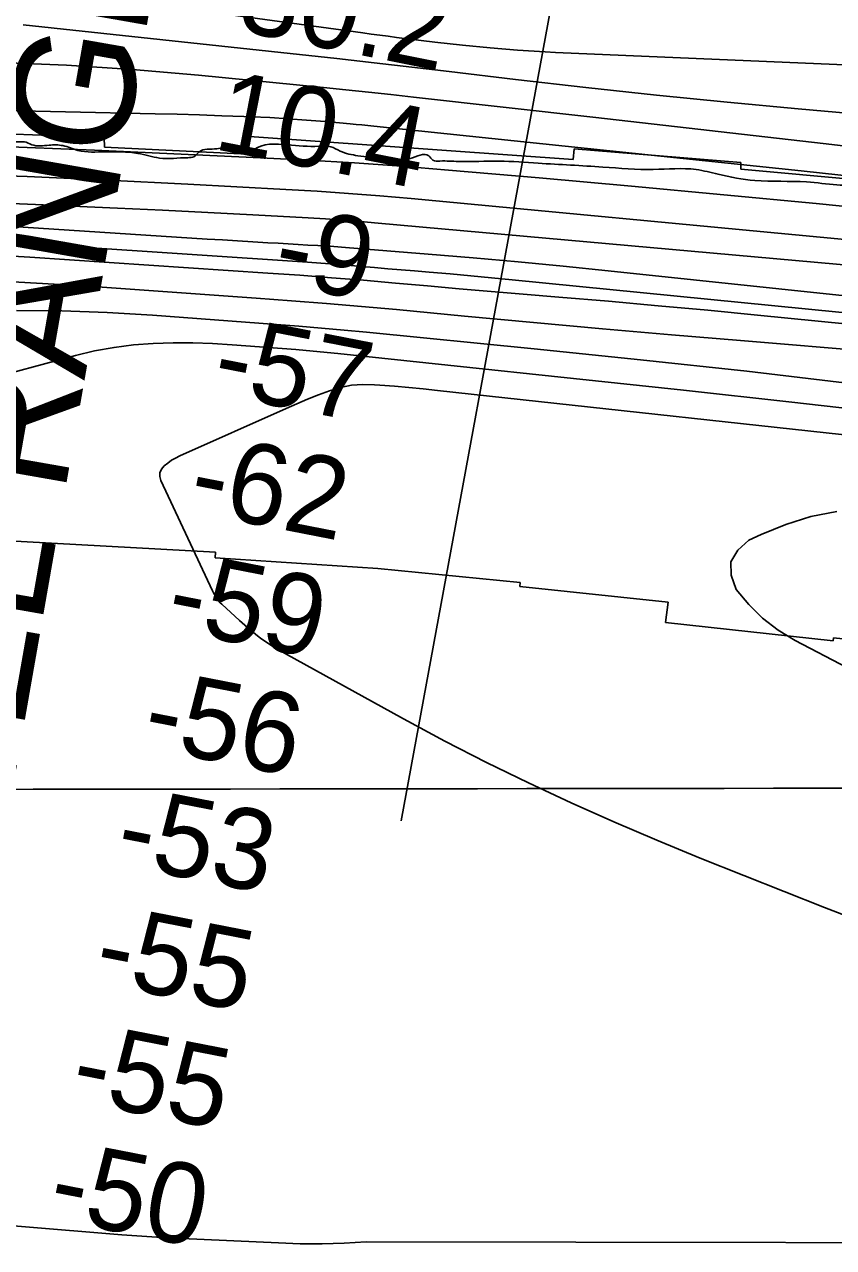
# Model space of a CAD drawing. Extents: x 3297753 to 3335611, y 652252 to 677623.
# Drawn here: x 3329002 to 3329675, y 672429 to 673447 of the extents above; entities that cross this region are included whole.
import ezdxf

# ---------------------------------------------------------------- set-up
doc = ezdxf.new("R2010")
doc.units = 0
for name, color, linetype in [('V-CHAN-NAID', 7, 'Continuous'), ('V-GRID-MAJR', 7, 'Continuous'), ('V-RIVR-EDGE', 7, 'Continuous'), ('V-RIVR-RANG', 7, 'Continuous'), ('V-RRAP-RVMT', 7, 'Continuous'), ('V-TOPO-DPTH', 7, 'Continuous'), ('V-TOPO-MAJR', 7, 'Continuous'), ('V-TOPO-MINR', 7, 'Continuous'), ('V-TOPO-WATR', 7, 'Continuous')]:
    doc.layers.add(name, color=color, linetype=linetype)

msp = doc.modelspace()

# ---------------------------------------------------------------- linework, layer by layer
at = {"layer": 'V-GRID-MAJR'}
msp.add_spline([(3301861.4, 672784.2), (3307118.4, 672787.6), (3312375.4, 672791.8), (3317632.5, 672796.8), (3322889.5, 672802.5), (3328146.5, 672809), (3333403.5, 672816.3)], degree=3, dxfattribs=at)
at = {"layer": 'V-RIVR-EDGE'}
msp.add_spline([(3333404.5, 672151.7), (3333402.5, 672152.3), (3333395.9, 672157.4), (3333385.4, 672170.6), (3333376.2, 672186.1), (3333371.1, 672188.1), (3333344.4, 672200.1), (3333332, 672204.4), (3333331.6, 672206.8), (3333330.9, 672209.1), (3333309.5, 672215.7), (3333291.3, 672223.9), (3333282.4, 672229), (3333277.4, 672236), (3333273.9, 672239.5), (3333266.6, 672239.9), (3333258.8, 672243.8), (3333251.8, 672249.6), (3333239.1, 672261.7), (3333232.5, 672271.4), (3333221.3, 672281.9), (3333206.6, 672297.4), (3333195.4, 672307.5), (3333174.5, 672321.6), (3333138.5, 672343.7), (3333100.9, 672361.3), (3333050.5, 672374.6), (3333011.4, 672384), (3332994.7, 672384.8), (3332965.2, 672387.2), (3332964.4, 672385.7), (3332965.2, 672382.6), (3332970.2, 672379.5), (3332970.6, 672377.5), (3332962.5, 672377.1), (3332958.6, 672376.4), (3332953.9, 672372.9), (3332948.1, 672373.3), (3332928.4, 672378.4), (3332915.2, 672380.8), (3332903.9, 672388.1), (3332899.7, 672392.4), (3332895.8, 672394), (3332893.9, 672392.1), (3332889.6, 672388.2), (3332888, 672386.6), (3332884.9, 672387.8), (3332882.2, 672390.9), (3332875.6, 672392.9), (3332865.2, 672391), (3332860.5, 672389.8), (3332850.1, 672393.7), (3332835.3, 672399.6), (3332830.3, 672400.7), (3332818.3, 672400), (3332813.6, 672400.8), (3332806.6, 672405.1), (3332803.6, 672408.6), (3332794.6, 672411.7), (3332787.7, 672410.9), (3332771.4, 672405.9), (3332758.6, 672402.9), (3332757.4, 672405.2), (3332756.6, 672407.9), (3332750, 672407.1), (3332747.3, 672404.8), (3332746.5, 672399), (3332744.2, 672397.9), (3332730.2, 672399.8), (3332725.6, 672403.7), (3332724.8, 672406), (3332720.2, 672407.6), (3332709.7, 672411.5), (3332698.1, 672420.8), (3332690.4, 672428.2), (3332685.3, 672430.2), (3332676.4, 672431.4), (3332671.4, 672433.7), (3332665.6, 672438.4), (3332659, 672439.9), (3332648.9, 672445.4), (3332634.6, 672449.3), (3332625.3, 672455.2), (3332608.2, 672466.4), (3332593.5, 672479.7), (3332572.6, 672493.3), (3332563.7, 672499.5), (3332556, 672498.4), (3332550.9, 672500.7), (3332545.1, 672506.9), (3332542.8, 672508.5), (3332533.5, 672509.3), (3332528.1, 672509.3), (3332519.9, 672508.9), (3332511, 672509.7), (3332502.9, 672514.4), (3332496.7, 672519.1), (3332490.9, 672529.2), (3332486.2, 672530.3), (3332463.8, 672535.8), (3332446.7, 672541.3), (3332432, 672551), (3332419.2, 672554.2), (3332412.2, 672560.4), (3332409.5, 672563.5), (3332406.1, 672565.1), (3332394.8, 672568.2), (3332362.2, 672570.6), (3332336.7, 672578), (3332302.2, 672584.3), (3332293.3, 672586.7), (3332291.7, 672587.1), (3332291.3, 672584), (3332300.2, 672576.6), (3332326.6, 672565.3), (3332326.9, 672562.1), (3332323.1, 672560.6), (3332299, 672570.7), (3332293.6, 672570.8), (3332284.3, 672570.8), (3332273.8, 672566.5), (3332268.4, 672566.2), (3332263, 672569.7), (3332259.5, 672570.5), (3332244.7, 672570.1), (3332224.2, 672577.9), (3332207.2, 672581.4), (3332203.7, 672584.2), (3332198.2, 672585), (3332182, 672584.6), (3332175, 672588.9), (3332166.9, 672593.2), (3332163, 672593.2), (3332151.3, 672590.1), (3332147.5, 672590.5), (3332142.8, 672594), (3332140.1, 672599.1), (3332133.9, 672601.4), (3332121.1, 672602.6), (3332109.5, 672603), (3332100.6, 672605.8), (3332097.5, 672611.6), (3332095.5, 672614.3), (3332085.5, 672620.5), (3332077.7, 672622.9), (3332070.4, 672624.1), (3332064.6, 672628.7), (3332057.2, 672633.8), (3332054.1, 672635.7), (3332049.8, 672635.7), (3332046.3, 672633), (3332033.2, 672636.2), (3332026.6, 672645.5), (3332021.6, 672649.4), (3332011.5, 672652.5), (3331983.2, 672659.2), (3331967.7, 672663.1), (3331958, 672668.9), (3331944.1, 672676.7), (3331937.5, 672681.4), (3331930.9, 672683.7), (3331921.6, 672687.6), (3331917.3, 672683.8), (3331914.2, 672683.8), (3331908.4, 672686.1), (3331904.9, 672688.8), (3331904.9, 672691.2), (3331904.9, 672695), (3331901.5, 672696.2), (3331886, 672698.6), (3331855.3, 672711.5), (3331846.1, 672715.4), (3331842.2, 672716.5), (3331839.8, 672715), (3331837.9, 672712.7), (3331832.9, 672712.3), (3331822.4, 672716.6), (3331803, 672729.8), (3331797.2, 672735.3), (3331796.9, 672739.9), (3331794.9, 672744.6), (3331790.3, 672750), (3331783.3, 672758.6), (3331769.4, 672770.2), (3331740.8, 672793.6), (3331727.2, 672806.8), (3331708.2, 672818.5), (3331691.2, 672829.8), (3331669.1, 672843), (3331655.2, 672848.1), (3331648.2, 672852.7), (3331642.8, 672857.4), (3331628.1, 672868.7), (3331623.5, 672872.2), (3331616.5, 672877.3), (3331608.7, 672879.6), (3331585.9, 672884.3), (3331561.4, 672886.3), (3331552.5, 672891), (3331528.5, 672898.8), (3331477.4, 672917.2), (3331432.8, 672935.1), (3331362.3, 672959.3), (3331327, 672972.2), (3331295.6, 672983.5), (3331246.5, 673006.1), (3331224, 673014.7), (3331196.9, 673024.5), (3331163.1, 673030.4), (3331113.5, 673041.4), (3331066.6, 673051.6), (3331001.5, 673071.5), (3330949.2, 673087.9), (3330876.3, 673107.1), (3330807.8, 673124.7), (3330774.8, 673132.2), (3330749.2, 673135.7), (3330728.3, 673138.5), (3330708.1, 673141.3), (3330689.5, 673145.2), (3330672.5, 673144.5), (3330668.6, 673142.5), (3330663.9, 673144.1), (3330660.1, 673146.4), (3330653.8, 673147.2), (3330650.7, 673146.1), (3330648, 673142.2), (3330645.3, 673143.4), (3330638, 673148.4), (3330632.9, 673148.4), (3330615.9, 673149.2), (3330602.7, 673148.5), (3330597.6, 673152), (3330588, 673158.2), (3330583.7, 673160.2), (3330582.5, 673158.6), (3330579.4, 673157.1), (3330570.5, 673158.3), (3330550.7, 673165.3), (3330534.1, 673162.2), (3330501.9, 673163.9), (3330463.9, 673168.2), (3330441, 673173.3), (3330405.7, 673178.5), (3330360.8, 673187.5), (3330332.5, 673194.5), (3330303, 673194.2), (3330291, 673195.4), (3330284.8, 673200.1), (3330275.1, 673202.8), (3330262.3, 673205.6), (3330242.6, 673213.4), (3330232.9, 673215), (3330228.2, 673215), (3330224.3, 673213), (3330220.1, 673211.9), (3330189.1, 673222.4), (3330183.3, 673226.7), (3330179, 673232.9), (3330171.6, 673236.8), (3330144.1, 673242.3), (3330092.6, 673251), (3330055.4, 673258.4), (3330016.2, 673264.4), (3329971.6, 673270.3), (3329929, 673280.1), (3329906.1, 673280.9), (3329894.1, 673283.7), (3329876.3, 673287.6), (3329860, 673295), (3329851.5, 673303.9), (3329846.1, 673308.2), (3329841.4, 673309.8), (3329825.1, 673311.4), (3329814.3, 673311), (3329803.4, 673309.5), (3329798.4, 673309.5), (3329794.5, 673311.1), (3329777.8, 673312.3), (3329748.7, 673311.9), (3329712.3, 673308.9), (3329699.1, 673309), (3329688.2, 673312.1), (3329677.8, 673313.3), (3329652.6, 673315.7), (3329609.5, 673316.9), (3329578.9, 673322.1), (3329560.7, 673326), (3329525, 673326.1), (3329483.1, 673328.1), (3329429.2, 673331.3), (3329396.7, 673333), (3329362.9, 673332.7), (3329347.4, 673333.1), (3329341.6, 673333.9), (3329338.1, 673337.4), (3329322.6, 673335.1), (3329298.2, 673334.8), (3329279.2, 673337.5), (3329264.4, 673341.4), (3329256.7, 673345), (3329246.6, 673345.4), (3329220.6, 673346.6), (3329191.9, 673342), (3329188.8, 673340.1), (3329184.2, 673342), (3329177.6, 673344.8), (3329172.5, 673345.2), (3329161.7, 673343.3), (3329146.9, 673340.6), (3329142.7, 673336.7), (3329137.6, 673335.9), (3329114, 673335.6), (3329096.1, 673339.5), (3329082.2, 673340.7), (3329069, 673340.8), (3329046.1, 673342), (3329033.7, 673345.9), (3329022.1, 673346.3), (3329007.7, 673346.7), (3329001.5, 673349.1), (3328998.4, 673349.1), (3328983.7, 673349.5), (3328963.9, 673351.5), (3328937.2, 673351.6), (3328918.2, 673353.9), (3328880.9, 673357.5), (3328864.7, 673360.3), (3328851.5, 673361.1), (3328835.6, 673361.1), (3328819.3, 673361.6), (3328801.8, 673362.8), (3328795.6, 673365.5), (3328790.6, 673365.5), (3328785.2, 673364), (3328778.6, 673364), (3328773.9, 673365.2), (3328768.9, 673367.1), (3328765.4, 673368.7), (3328749.1, 673369.5), (3328722, 673371.1), (3328685.1, 673372), (3328646.7, 673371.7), (3328613.8, 673373.3), (3328584.3, 673373), (3328551.7, 673373.1), (3328514.1, 673372.4), (3328511, 673369.7), (3328509.4, 673364.6), (3328506.3, 673362.3), (3328506.3, 673355.7), (3328503.6, 673355.4), (3328500.5, 673355.7), (3328500.9, 673362), (3328500.9, 673364.3), (3328495.1, 673363.9), (3328491.6, 673363.9), (3328484.2, 673360.1), (3328476.5, 673353.9), (3328454, 673352.4), (3328446.6, 673352), (3328445.8, 673354.3), (3328445.8, 673358.6), (3328443.9, 673359.8), (3328421.4, 673359.8), (3328413.3, 673357.9), (3328401.2, 673352.5), (3328387.3, 673348.7), (3328352.7, 673346.4), (3328324, 673344.6), (3328303.1, 673347.3), (3328293.8, 673347.7), (3328293, 673342.7), (3328291.4, 673341.5), (3328287.6, 673343.9), (3328282.9, 673341.5), (3328280.2, 673338.8), (3328274.4, 673338.1), (3328270.1, 673338.9), (3328264.7, 673342), (3328260.4, 673343.5), (3328255, 673342.4), (3328243.7, 673340.5), (3328213.5, 673330.9), (3328191.7, 673327.4), (3328177, 673330.2), (3328165, 673336), (3328153.8, 673337.2), (3328137.9, 673335.3), (3328118.5, 673332.6), (3328101.8, 673326.5), (3328087.8, 673321.1), (3328086.2, 673318.8), (3328084.7, 673315.3), (3328079.3, 673314.5), (3328072.7, 673314.1), (3328069.6, 673317.3), (3328061.4, 673317.3), (3328045.1, 673316.2), (3328028.1, 673317.7), (3328016, 673315.8), (3328007.9, 673315.1), (3327995.1, 673315.5), (3327939.6, 673299.7), (3327917.1, 673295.9), (3327871.7, 673288.7), (3327837.6, 673282.2), (3327797.2, 673272.6), (3327773.9, 673266.8), (3327770.1, 673272.2), (3327766.2, 673273.8), (3327759.6, 673272.3), (3327756.5, 673269.9), (3327755.3, 673264.5), (3327752.6, 673262.2), (3327746, 673260.7), (3327736.7, 673261.1), (3327726.2, 673262.3), (3327716.9, 673262.3), (3327706, 673258.4), (3327689.8, 673258.1), (3327673.5, 673258.1), (3327652.9, 673252.4), (3327639.3, 673249.3), (3327635.8, 673247), (3327631.9, 673241.9), (3327627.7, 673240.8), (3327613.3, 673241.2), (3327599.4, 673240.1), (3327585, 673237), (3327574.1, 673231.6), (3327566, 673232), (3327549.7, 673231.7), (3327527.2, 673227.5), (3327520.2, 673220.1), (3327507.8, 673220.1), (3327497.3, 673220.2), (3327470.2, 673213.3), (3327439.5, 673204), (3327423.9, 673200)], degree=3, dxfattribs=at)
at = {"layer": 'V-RIVR-RANG'}
msp.add_line((3329521.5, 673905.2), (3329315.3, 672784), dxfattribs=at)
at = {"layer": 'V-RRAP-RVMT'}
for p, q in [((3329068.1, 673352.6), (3328937.8, 673357.6)), ((3329068.2, 673344.7), (3329068.1, 673352.6)), ((3329187.4, 673338.7), (3329068.2, 673344.7)), ((3329188.9, 673353.6), (3329187.4, 673338.7)), ((3329458.2, 673334.5), (3329188.9, 673353.6)), ((3329459.1, 673343.3), (3329458.2, 673334.5)), ((3329597.7, 673331.8), (3329459.1, 673343.3)), ((3329597.8, 673326.3), (3329597.7, 673331.8)), ((3329719.3, 673315.3), (3329597.8, 673326.3)), ((3328913.3, 673021.1), (3329160.6, 673007.6)), ((3329160.6, 673007.6), (3329160.4, 673002.9)), ((3329160.4, 673002.9), (3329295.7, 672994)), ((3329295.7, 672994), (3329414.1, 672982.3)), ((3329414.1, 672982.3), (3329413.8, 672979)), ((3329413.8, 672979), (3329537.4, 672965.8)), ((3329537.4, 672965.8), (3329535.1, 672949)), ((3329535.1, 672949), (3329674.6, 672933.7)), ((3329674.6, 672933.7), (3329675, 672936.1)), ((3329675, 672936.1), (3329788.6, 672924.1))]:
    msp.add_line(p, q, dxfattribs=at)
at = {"layer": 'V-TOPO-DPTH'}
for points in [[(3328960.8, 673375.6), (3329110.4, 673372.4), (3329128.8, 673372), (3329147.3, 673371.5), (3329165.8, 673370.8), (3329184.3, 673370.2), (3329190.5, 673369.9), (3329205.8, 673369.2), (3329221.2, 673368.3), (3329236.5, 673367.2), (3329251.9, 673365.9), (3329272.7, 673364.1), (3329277.6, 673363.6), (3329282.5, 673363.2), (3329287.4, 673362.7), (3329292.3, 673362.2), (3329648.1, 673324.9), (3329726.7, 673316.4)], [(3328936.8, 673322.4), (3329003.8, 673320.1), (3329070.7, 673317.2), (3329137.6, 673313.9), (3329219.1, 673309.5), (3329245.2, 673308), (3329271.3, 673306.2), (3329297.4, 673304.1), (3329323.4, 673301.8), (3330004.2, 673237.5)], [(3330004.2, 673237.5), (3329323.4, 673301.8), (3329297.4, 673304.1), (3329271.3, 673306.2), (3329245.2, 673308), (3329219.1, 673309.5), (3329137.6, 673313.9), (3329070.7, 673317.2), (3329003.8, 673320.1), (3328936.8, 673322.4)], [(3328838.6, 673288.5), (3329153.8, 673268.2), (3329166.4, 673267.4), (3329179, 673266.6), (3329191.6, 673265.9), (3329204.2, 673265.1), (3329212.9, 673264.6), (3329221.1, 673264.1), (3329229.4, 673263.6), (3329237.6, 673263.1), (3329245.9, 673262.7), (3329256, 673262.1), (3329259.2, 673261.9), (3329262.4, 673261.7), (3329265.6, 673261.5), (3329268.8, 673261.2), (3329337.5, 673255.7), (3329375, 673252.5), (3329412.5, 673249.2), (3329450, 673245.5), (3329487.5, 673241.7), (3330050.2, 673182.2)], [(3330050.2, 673182.2), (3329487.5, 673241.7), (3329450, 673245.5), (3329412.5, 673249.2), (3329375, 673252.5), (3329337.5, 673255.7), (3329268.8, 673261.2), (3329265.6, 673261.5), (3329262.4, 673261.7), (3329259.2, 673261.9), (3329256, 673262.1), (3329245.9, 673262.7), (3329237.6, 673263.1), (3329229.4, 673263.6), (3329221.1, 673264.1), (3329212.9, 673264.6), (3329204.2, 673265.1), (3329191.6, 673265.9), (3329179, 673266.6), (3329166.4, 673267.4), (3329153.8, 673268.2), (3328838.6, 673288.5)], [(3330068.8, 673159.5), (3329611.6, 673204.9), (3329570.3, 673208.9), (3329529, 673212.7), (3329487.6, 673216.4), (3329446.3, 673219.9), (3329416.7, 673222.3), (3329390.1, 673224.5), (3329363.5, 673226.8), (3329337, 673229.1), (3329310.4, 673231.5), (3329283.9, 673233.8), (3329257.3, 673236), (3329230.7, 673238), (3329204.2, 673239.9), (3329006.1, 673253.1), (3328910.5, 673258.5)], [(3330068.8, 673159.5), (3329611.6, 673204.9), (3329570.3, 673208.9), (3329529, 673212.7), (3329487.6, 673216.4), (3329446.3, 673219.9), (3329416.7, 673222.3), (3329390.1, 673224.5), (3329363.5, 673226.8), (3329337, 673229.1), (3329310.4, 673231.5), (3329283.9, 673233.8), (3329257.3, 673236), (3329230.7, 673238), (3329204.2, 673239.9), (3329006.1, 673253.1), (3328910.5, 673258.5)], [(3328987.4, 673232.9), (3329050.9, 673229.2), (3329194.6, 673219), (3329223.8, 673216.8), (3329253, 673214.5), (3329282.2, 673212), (3329311.4, 673209.4), (3329367.8, 673204), (3329425.3, 673198.7), (3329482.7, 673193.5), (3329540.1, 673188.5), (3329597.6, 673183.7), (3329710.5, 673174.4)], [(3329710.5, 673174.4), (3329597.6, 673183.7), (3329540.1, 673188.5), (3329482.7, 673193.5), (3329425.3, 673198.7), (3329367.8, 673204), (3329311.4, 673209.4), (3329282.2, 673212), (3329253, 673214.5), (3329223.8, 673216.8), (3329194.6, 673219), (3329050.9, 673229.2), (3328987.4, 673232.9)], [(3328995, 673208.8), (3329032.7, 673208.5), (3329070.4, 673207.1), (3329108.1, 673204.8), (3329211.4, 673197.1), (3329230.1, 673195.7), (3329248.9, 673194.1), (3329267.6, 673192.4), (3329286.4, 673190.6), (3329425.9, 673176.8), (3329514.3, 673167.7), (3329602.7, 673158.1), (3329691, 673147.7)], [(3329691, 673147.7), (3329602.7, 673158.1), (3329514.3, 673167.7), (3329425.9, 673176.8), (3329286.4, 673190.6), (3329267.6, 673192.4), (3329248.9, 673194.1), (3329230.1, 673195.7), (3329211.4, 673197.1), (3329108.1, 673204.8), (3329070.4, 673207.1), (3329032.7, 673208.5), (3328995, 673208.8)]]:
    msp.add_lwpolyline(points, dxfattribs=at)
at = {"layer": 'V-TOPO-MAJR'}
for points in [[(3330074.4, 673396.4), (3329443.7, 673423.4), (3329435.1, 673423.9), (3329412.1, 673425.4), (3329389.1, 673427.2), (3329366.1, 673429.5), (3329343.1, 673432.1), (3329311.3, 673436), (3329304.3, 673436.9), (3329297.3, 673437.8), (3329290.2, 673438.7), (3329283.2, 673439.7), (3328604.2, 673532.6)], [(3329730.8, 673122.2), (3329640.4, 673132.5), (3329550, 673142.4), (3329262.5, 673172.8), (3329253.7, 673173.7), (3329245, 673174.6), (3329236.2, 673175.3), (3329227.4, 673176.1), (3329174.5, 673180.2), (3329158.1, 673181.2), (3329141.7, 673181.8), (3329125.3, 673181.7), (3329108.8, 673181.3), (3329092.5, 673180), (3329076.2, 673178), (3329060.1, 673175), (3329044.2, 673171.2), (3328963.8, 673149.5)], [(3328828.1, 672460.3), (3329066.1, 672440.7), (3329082.7, 672439.4), (3329099.4, 672438.2), (3329116.1, 672437.2), (3329132.7, 672436.3), (3329213, 672432.5), (3329231.2, 672431.9), (3329249.5, 672431.8), (3329267.8, 672432.4), (3329286, 672433.5), (3329984.1, 672432.3)]]:
    msp.add_lwpolyline(points, dxfattribs=at)
at = {"layer": 'V-TOPO-MINR'}
for points in [[(3329889.9, 673354.8), (3329645.4, 673376.6), (3329586.5, 673382.2), (3329527.7, 673388), (3329468.9, 673394.4), (3329410.2, 673401.1), (3329355, 673407.7), (3329323.9, 673411.3), (3329292.8, 673414.9), (3329261.6, 673418.4), (3329230.5, 673421.8), (3329000.5, 673446.6)], [(3329760.8, 673336.5), (3329666.3, 673347.6), (3329571.7, 673358.4), (3329477.1, 673369.2), (3329325.4, 673386.3), (3329306.6, 673388.4), (3329287.9, 673390.4), (3329269.2, 673392.4), (3329250.4, 673394.3), (3329146.6, 673404.6), (3329091.7, 673409.3), (3329036.7, 673413), (3328981.6, 673415.1)], [(3329726.7, 673316.4), (3329648.1, 673324.9), (3329292.3, 673362.2), (3329287.4, 673362.7), (3329282.5, 673363.2), (3329277.6, 673363.6), (3329272.7, 673364.1), (3329251.9, 673365.9), (3329236.5, 673367.2), (3329221.2, 673368.3), (3329205.8, 673369.2), (3329190.5, 673369.9), (3329184.3, 673370.2), (3329165.8, 673370.8), (3329147.3, 673371.5), (3329128.8, 673372), (3329110.4, 673372.4), (3328960.8, 673375.6)], [(3329737.2, 673290.1), (3329660.5, 673297.7), (3329583.7, 673305.1), (3329506.9, 673312.1), (3329430.1, 673319), (3329354.5, 673325.6), (3329315.4, 673328.7), (3329276.4, 673331.5), (3329237.2, 673333.9), (3329198.1, 673335.9), (3329060.1, 673342.1), (3328975.6, 673345.4)], [(3329696.1, 673245.7), (3329296, 673281.5), (3329281.4, 673282.8), (3329266.8, 673283.9), (3329252.3, 673284.9), (3329237.7, 673285.7), (3329191.7, 673288.2), (3329154.2, 673290.2), (3329116.6, 673292.1), (3329079, 673293.8), (3329041.4, 673295.5), (3329024, 673296.3), (3328977.7, 673298.3)], [(3330050.2, 673182.2), (3329487.5, 673241.7), (3329450, 673245.5), (3329412.5, 673249.2), (3329375, 673252.5), (3329337.5, 673255.7), (3329268.8, 673261.2), (3329265.6, 673261.5), (3329262.4, 673261.7), (3329259.2, 673261.9), (3329256, 673262.1), (3329245.9, 673262.7), (3329237.6, 673263.1), (3329229.4, 673263.6), (3329221.1, 673264.1), (3329212.9, 673264.6), (3329204.2, 673265.1), (3329191.6, 673265.9), (3329179, 673266.6), (3329166.4, 673267.4), (3329153.8, 673268.2), (3328838.6, 673288.5)], [(3330060.5, 673169.5), (3329407.6, 673234.3), (3329390.3, 673236), (3329373.1, 673237.6), (3329355.8, 673239.1), (3329338.5, 673240.6), (3329326.2, 673241.6), (3329315.1, 673242.5), (3329304, 673243.5), (3329292.9, 673244.4), (3329281.8, 673245.4), (3329270.7, 673246.3), (3329259.6, 673247.2), (3329248.4, 673248.1), (3329237.3, 673248.9), (3328940.6, 673268.7)], [(3330068.8, 673159.5), (3329611.6, 673204.9), (3329570.3, 673208.9), (3329529, 673212.7), (3329487.6, 673216.4), (3329446.3, 673219.9), (3329416.7, 673222.3), (3329390.1, 673224.5), (3329363.5, 673226.8), (3329337, 673229.1), (3329310.4, 673231.5), (3329283.9, 673233.8), (3329257.3, 673236), (3329230.7, 673238), (3329204.2, 673239.9), (3329006.1, 673253.1), (3328910.5, 673258.5)], [(3329710.5, 673174.4), (3329597.6, 673183.7), (3329540.1, 673188.5), (3329482.7, 673193.5), (3329425.3, 673198.7), (3329367.8, 673204), (3329311.4, 673209.4), (3329282.2, 673212), (3329253, 673214.5), (3329223.8, 673216.8), (3329194.6, 673219), (3329050.9, 673229.2), (3328987.4, 673232.9)], [(3329691, 673147.7), (3329602.7, 673158.1), (3329514.3, 673167.7), (3329425.9, 673176.8), (3329286.4, 673190.6), (3329267.6, 673192.4), (3329248.9, 673194.1), (3329230.1, 673195.7), (3329211.4, 673197.1), (3329108.1, 673204.8), (3329070.4, 673207.1), (3329032.7, 673208.5), (3328995, 673208.8)], [(3329752.8, 673097.8), (3329345.4, 673142.1), (3329333.5, 673143.4), (3329321.5, 673144.6), (3329309.5, 673145.6), (3329297.5, 673146.6), (3329292.9, 673146.9), (3329283.3, 673147), (3329273.9, 673146.4), (3329264.6, 673144.5), (3329255.4, 673141.8), (3329246.3, 673138.4), (3329237.3, 673134.8), (3329228.3, 673131.1), (3329219.5, 673127.2), (3329131, 673087.6), (3329127.5, 673085.9), (3329124.1, 673084), (3329120.9, 673081.7), (3329117.8, 673079.3), (3329115.7, 673076.6), (3329114.4, 673073.7), (3329114.3, 673070.5), (3329115.1, 673067.1), (3329158.2, 672975.3), (3329158.9, 672973.8), (3329160.6, 672970.8), (3329162.4, 672968), (3329164.6, 672965.4), (3329165.8, 672964.2), (3329180.5, 672950.6), (3329189.4, 672943), (3329198.5, 672935.8), (3329208.2, 672929.4), (3329218.2, 672923.4), (3329317.2, 672868.7), (3329351.6, 672850.3), (3329386.2, 672832.4), (3329421.2, 672815.4), (3329456.6, 672798.9), (3329492.2, 672783.1), (3329528, 672767.7), (3329564, 672752.8), (3329600.2, 672738.3), (3329667.5, 672711.8), (3329724.4, 672689.8)], [(3329686.7, 672911.2), (3329642.9, 672934.1), (3329628.9, 672942.7), (3329615.9, 672952.5), (3329604.4, 672963.9), (3329593.9, 672976.5), (3329589.8, 672988.5), (3329589.6, 672999.6), (3329595.2, 673009.1), (3329604.6, 673017.6), (3329614.8, 673022.3), (3329635.3, 673030.5), (3329656.2, 673037.2), (3329677.8, 673041.4)]]:
    msp.add_lwpolyline(points, dxfattribs=at)
at = {"layer": 'V-TOPO-WATR'}
msp.add_lwpolyline([(3330004.2, 673237.5), (3329323.4, 673301.8), (3329297.4, 673304.1), (3329271.3, 673306.2), (3329245.2, 673308), (3329219.1, 673309.5), (3329137.6, 673313.9), (3329070.7, 673317.2), (3329003.8, 673320.1), (3328936.8, 673322.4)], dxfattribs=at)

# ---------------------------------------------------------------- texts
at = {"layer": 'V-CHAN-NAID'}
msp.add_text('RICHARD POWEL RANGE REAR', height=100, rotation=80.0403, dxfattribs=at).set_placement((3328833.1, 671906))
at = {"layer": 'V-RIVR-RANG'}
for s, rotation, p in [('30.2', 348.6583, (3329177, 673442.2)), ('10.4', 348.9466, (3329157.7, 673343.4)), ('-9', 348.9466, (3329206.6, 673232)), ('-57', 348.9466, (3329156.1, 673140)), ('-62', 348.9466, (3329136.5, 673041.9)), ('-59', 348.9466, (3329117.8, 672943.7)), ('-56', 348.9466, (3329098.1, 672845.6)), ('-53', 348.9466, (3329075.6, 672748.1)), ('-55', 348.9466, (3329057.8, 672649.7)), ('-55', 348.9466, (3329038.3, 672551.6)), ('-50', 348.9466, (3329019.7, 672453.4))]:
    msp.add_text(s, height=67, rotation=rotation, dxfattribs=at).set_placement(p)

doc.saveas('drawing.dxf')
